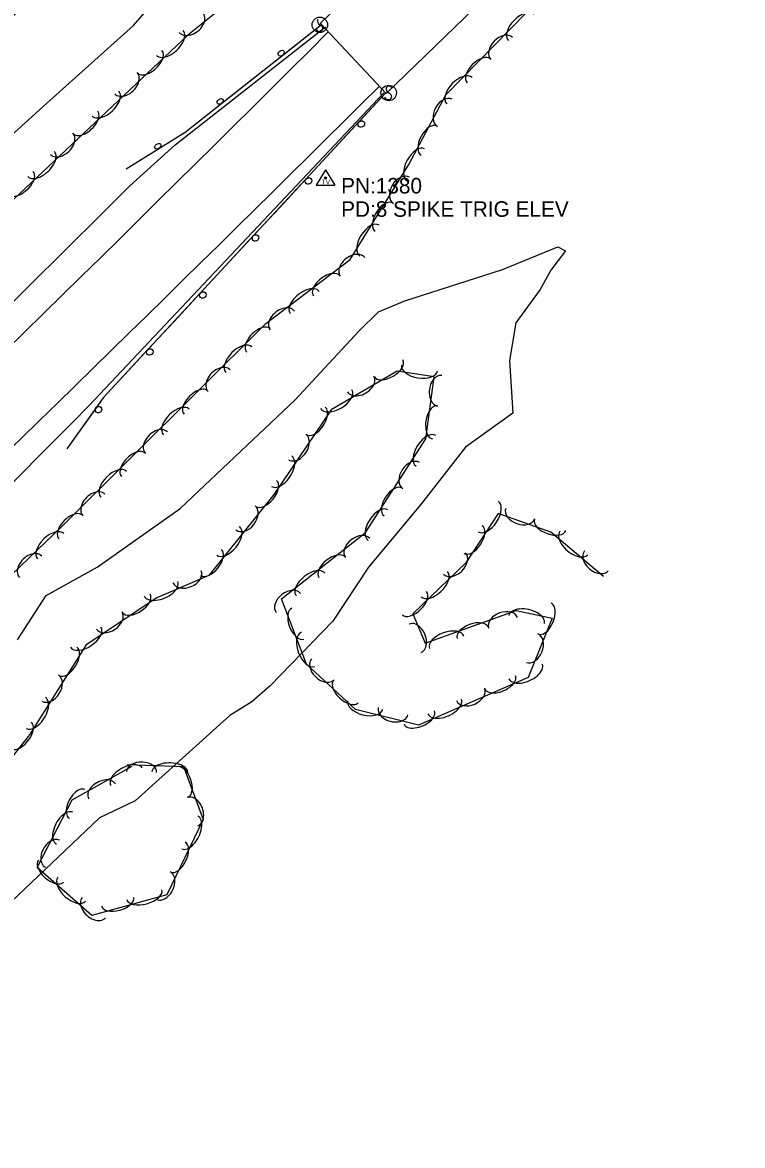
# Model space of a CAD drawing. Extents: x 1441650 to 1491889, y 345904 to 358319.
# Drawn here: x 1488627.6 to 1488859.3, y 347169.9 to 347531 of the extents above; entities that cross this region are included whole.
import ezdxf

# ---------------------------------------------------------------- set-up
doc = ezdxf.new("R2010")
doc.units = 0
for name, color, linetype in [('S_BRIDGE', 7, 'Continuous'), ('S_EDGE_PAVEMENT', 7, 'Continuous'), ('S_GUARDRAIL', 7, 'Continuous'), ('S_SECONDARY_CTL', 7, 'Continuous'), ('S_SECONDARY_CTL_ANNOT', 7, 'Continuous'), ('S_SHOULDER', 7, 'Continuous'), ('S_SIGN', 7, 'Continuous'), ('S_STREAM', 7, 'Continuous'), ('S_TREE', 7, 'Continuous')]:
    doc.layers.add(name, color=color, linetype=linetype)

msp = doc.modelspace()

# ---------------------------------------------------------------- linework, layer by layer
at = {"layer": 'S_BRIDGE'}
msp.add_lwpolyline([(1488723.54, 347530.85), (1489090.43, 347885.57), (1489111.75, 347862.94), (1488744.65, 347508.16), (1488723.42, 347530.83)], dxfattribs=at)
at = {"layer": 'S_EDGE_PAVEMENT'}
for centre, major_axis, ratio, start_param, end_param in [((1479863.24, 356401.13), (8917.51, 8889.8), 0.995988, 4.66976, 4.713346), ((1477802, 358526.14), (13253.6, 8088.38), 0.999906, 4.91313, 4.9464)]:
    msp.add_ellipse(centre, major_axis=major_axis, ratio=ratio, start_param=start_param, end_param=end_param, dxfattribs=at)
at = {"layer": 'S_GUARDRAIL'}
for points in [[(1488660.97, 347483.94), (1488679.98, 347495.76), (1488723.87, 347530.43)], [(1488711.38, 347520.56), (1488723.87, 347530.43)], [(1488701.57, 347512.81), (1488711.38, 347520.56)], [(1488691.76, 347505.06), (1488701.57, 347512.81)], [(1488744.39, 347508.25), (1488653.63, 347410.37), (1488641.9, 347393.92)], [(1488744.39, 347508.25), (1488735.89, 347499.08)], [(1488671.54, 347490.51), (1488679.98, 347495.76), (1488691.76, 347505.06)], [(1488735.89, 347499.08), (1488718.89, 347480.75)], [(1488660.97, 347483.94), (1488671.54, 347490.51)], [(1488718.89, 347480.75), (1488710.4, 347471.58)], [(1488710.4, 347471.58), (1488701.9, 347462.41)], [(1488701.9, 347462.41), (1488684.9, 347444.08)], [(1488684.9, 347444.08), (1488676.4, 347434.92)], [(1488676.4, 347434.92), (1488667.9, 347425.75)], [(1488667.9, 347425.75), (1488653.63, 347410.37), (1488651.3, 347407.1)], [(1488651.3, 347407.1), (1488644.05, 347396.93)], [(1488644.05, 347396.93), (1488641.9, 347393.92)]]:
    msp.add_lwpolyline(points, dxfattribs=at)
for centre, major_axis, ratio in [((1488710.88, 347521.17), (-0.871, -0.672), 0.716193), ((1488691.26, 347505.67), (-0.871, -0.672), 0.716193), ((1488736.64, 347498.39), (0.748, 0.807), 0.919703), ((1488671.18, 347491.22), (-0.871, -0.672), 0.716193), ((1488719.64, 347480.06), (0.748, 0.807), 0.919703), ((1488702.64, 347461.73), (0.748, 0.807), 0.919703), ((1488685.64, 347443.39), (0.748, 0.807), 0.919703), ((1488668.64, 347425.06), (0.748, 0.807), 0.919703), ((1488652.14, 347406.53), (0.748, 0.807), 0.919703)]:
    msp.add_ellipse(centre, major_axis=major_axis, ratio=ratio, dxfattribs=at)
at = {"layer": 'S_SECONDARY_CTL'}
for p, q in [((1488725.15, 347483.65), (1488722.14, 347478.7)), ((1488725.15, 347483.65), (1488728.09, 347478.7)), ((1488722.14, 347478.7), (1488728.09, 347478.7))]:
    msp.add_line(p, q, dxfattribs=at)
for radius in [0.311, 0.183, 0.103]:
    msp.add_circle((1488725.15, 347481.04), radius, dxfattribs=at)
at = {"layer": 'S_SHOULDER'}
for points in [[(1488662.08, 347478.38), (1488676.76, 347491.66), (1488725.14, 347529.68)], [(1488743.89, 347508.4), (1488649, 347407.79)]]:
    msp.add_lwpolyline(points, dxfattribs=at)
for centre, major_axis, ratio, start_param, end_param in [((1482153.32, 353997.81), (6881.22, 6212.42), 0.993691, 4.704946, 4.762286), ((1484274.55, 351708.83), (4649.27, 4048.5), 0.995075, 4.710825, 4.789433)]:
    msp.add_ellipse(centre, major_axis=major_axis, ratio=ratio, start_param=start_param, end_param=end_param, dxfattribs=at)
at = {"layer": 'S_SIGN'}
for centre in [(1488723.3, 347530.28), (1488745.45, 347508.36)]:
    msp.add_circle(centre, 2.49, dxfattribs=at)
for centre, radius, start, end in [((1488723.15, 347529.46), 1.28, 204.641, 335.359), ((1488723.99, 347531.61), 1.5, 167.1196, 241.9813), ((1488722.89, 347528.94), 1.4, 358.6529, 73.7063), ((1488745.53, 347509.63), 0.95, 16.5258, 156.8957), ((1488745.3, 347507.54), 1.28, 204.641, 335.359), ((1488746.14, 347509.69), 1.5, 167.1196, 241.9813), ((1488745.04, 347507.02), 1.4, 358.6529, 73.7063)]:
    msp.add_arc(centre, radius, start, end, dxfattribs=at)
at = {"layer": 'S_STREAM'}
for points in [[(1488408.79, 347287.09), (1488424.67, 347303.14), (1488440.55, 347319.18), (1488456.43, 347335.23), (1488472.52, 347350.36), (1488488.62, 347365.48), (1488504.71, 347380.61), (1488520.81, 347395.73), (1488537.84, 347412.58), (1488554.87, 347429.43), (1488571.9, 347446.29), (1488588.93, 347463.14), (1488598.23, 347471.5), (1488607.53, 347479.86), (1488616.82, 347488.22), (1488626.12, 347496.57), (1488635.42, 347504.93), (1488644.72, 347513.29), (1488654.02, 347521.65), (1488663.32, 347530.01), (1488674.96, 347543.43)], [(1488626.01, 347332.54), (1488635.29, 347346.75), (1488651.63, 347355.88), (1488678.32, 347374.68), (1488715.36, 347409.69), (1488735.81, 347431.73), (1488742.12, 347437.97), (1488750.68, 347441.5), (1488782.03, 347451.55), (1488799.9, 347458.9), (1488802.3, 347457.64), (1488797.62, 347451.39), (1488794.2, 347445.14), (1488786.36, 347434.47), (1488784.33, 347422.32), (1488785.34, 347405.4), (1488770.16, 347394.51), (1488755.64, 347375.93), (1488738.92, 347355.86), (1488727.44, 347338.54), (1488707.3, 347317.67), (1488701.4, 347312.59), (1488694.3, 347308.19), (1488663.88, 347280.76), (1488652.43, 347275.22), (1488617.21, 347241.96)]]:
    msp.add_lwpolyline(points, dxfattribs=at)
at = {"layer": 'S_TREE'}
for points in [[(1488782.05, 347637.1), (1488745.16, 347591.11), (1488718.91, 347557.49), (1488680.79, 347526.93), (1488621.18, 347470.83), (1488530.62, 347376.43), (1488484.6, 347339.76), (1488448.09, 347299.33), (1488410.63, 347264.58), (1488357.7, 347209.25), (1488310.69, 347169.99), (1488256.92, 347119.58), (1488175.11, 347057.65), (1488148.46, 347039.47)], [(1488136.52, 346928.27), (1488188.12, 346969.36), (1488211.81, 346977.85), (1488228.19, 347001.68), (1488246.33, 347009.14), (1488264.45, 347027.13), (1488292.26, 347043.1), (1488304.89, 347064.35), (1488315.99, 347077.92), (1488344.97, 347090.26), (1488377.02, 347119.85), (1488429.13, 347173.03), (1488484.71, 347220.75), (1488532.36, 347266.82), (1488591.34, 347321.95), (1488640.44, 347369.08), (1488705.94, 347434.18), (1488733.01, 347454.78), (1488751.89, 347485.37), (1488763.88, 347507.72), (1488789.79, 347534.26), (1488816.33, 347557.07), (1488848.43, 347571.44)], [(1488814.53, 347352.9), (1488797.58, 347367.1), (1488780.62, 347373.09), (1488770.25, 347357.29), (1488753.23, 347340.85), (1488757.19, 347331.47), (1488786.41, 347341.98), (1488798, 347339.42), (1488790.36, 347320.41), (1488755.06, 347305.1), (1488734.81, 347310.1), (1488719.06, 347324.62), (1488710.92, 347345.64), (1488738.04, 347367.06), (1488757.44, 347397.19), (1488760.08, 347417.04), (1488748.13, 347418.91), (1488726.94, 347406.46), (1488708.6, 347379.38), (1488687.61, 347353.17), (1488670.82, 347346.04), (1488648.13, 347330.9), (1488629.95, 347301.9), (1488607.53, 347273.68)], [(1488661.32, 347292.42), (1488679.44, 347291.72), (1488685.81, 347274.76), (1488674.12, 347250.45), (1488649.91, 347243.89), (1488632.38, 347259.26), (1488643.58, 347281.01), (1488662.97, 347291.82)]]:
    msp.add_lwpolyline(points, dxfattribs=at)
for centre, major_axis, ratio, start_param, end_param in [((1488627.82, 347531.39), (-4.04, -2.86), 0.684355, 3.141593, 6.283185), ((1488681.94, 347530.9), (3.87, 3.09), 0.684505, 3.143018, 6.284611), ((1488788.07, 347529.47), (-4.1, -4.2), 0.549715, 3.141593, 6.283185), ((1488675.06, 347524.45), (4.27, 4.02), 0.549386, 3.140957, 6.28255), ((1488781.79, 347522.66), (-3.46, -3.55), 0.684856, 3.141593, 6.283185), ((1488668.61, 347518.38), (3.89, 3.67), 0.540017, 3.140977, 6.28257), ((1488774.41, 347515.47), (-3.73, -3.83), 0.540341, 3.141593, 6.283185), ((1488660.93, 347511.51), (3.61, 3.4), 0.684446, 3.140553, 6.282146), ((1488768.21, 347509.12), (-4.1, -4.2), 0.549715, 3.141593, 6.283185), ((1488654.36, 347504.97), (4.27, 4.02), 0.549386, 3.140957, 6.28255), ((1488763.51, 347501.98), (-2.34, -4.37), 0.684911, 3.141593, 6.283185), ((1488647.91, 347498.89), (3.89, 3.67), 0.540017, 3.140977, 6.28257), ((1488758.41, 347493.03), (-2.53, -4.71), 0.540384, 3.141593, 6.283185), ((1488640.23, 347492.02), (3.61, 3.4), 0.684446, 3.140553, 6.282146), ((1488633.67, 347485.49), (4.27, 4.02), 0.549386, 3.140957, 6.28255), ((1488754.22, 347485.21), (-2.77, -5.17), 0.549759, 3.141593, 6.283185), ((1488627.21, 347479.41), (3.89, 3.67), 0.540017, 3.140977, 6.28257), ((1488749.56, 347477.06), (-2.6, -4.22), 0.684894, 3.141593, 6.283185), ((1488743.92, 347468.43), (-2.81, -4.55), 0.540371, 3.141593, 6.283185), ((1488739.27, 347460.88), (-3.08, -4.99), 0.549745, 3.141593, 6.283185), ((1488733.83, 347452.42), (-3.94, -3), 0.684889, 3.141117, 6.28271), ((1488725.47, 347446.38), (-4.25, -3.24), 0.540367, 3.141311, 6.282904), ((1488718.42, 347441.01), (-4.67, -3.56), 0.549742, 3.141302, 6.282895), ((1488711.21, 347435.2), (-3.94, -3), 0.684889, 3.141117, 6.28271), ((1488703.55, 347428.81), (-3.79, -3.76), 0.541146, 3.14312, 6.284713), ((1488697.27, 347422.57), (-4.16, -4.13), 0.550534, 3.14317, 6.284762), ((1488690.9, 347415.87), (-3.52, -3.48), 0.685876, 3.144178, 6.285771), ((1488745.44, 347419.79), (4.61, 2.71), 0.539399, 3.142527, 6.284119), ((1488755.37, 347419.92), (5.8, -0.91), 0.549352, 3.141593, 6.283185), ((1488736.43, 347414.8), (4.27, 2.5), 0.683663, 3.143168, 6.284761), ((1488761.89, 347412.61), (-0.65, -4.91), 0.684495, 3.141617, 6.28321), ((1488683.42, 347408.8), (-3.79, -3.76), 0.541146, 3.14312, 6.284713), ((1488728.58, 347409.88), (5.06, 2.97), 0.548757, 3.142557, 6.284149), ((1488677.14, 347402.56), (-4.16, -4.13), 0.550534, 3.14317, 6.284762), ((1488721.98, 347402.92), (3, 4.43), 0.539494, 3.141922, 6.283515), ((1488760.27, 347402.43), (-0.71, -5.3), 0.540055, 3.141607, 6.2832), ((1488670.76, 347395.86), (-3.52, -3.48), 0.685876, 3.144178, 6.285771), ((1488715.99, 347394.53), (2.78, 4.1), 0.683783, 3.142149, 6.283742), ((1488757.43, 347393.27), (-3.18, -4.93), 0.548864, 3.141593, 6.283185), ((1488663.28, 347388.79), (-3.79, -3.76), 0.541146, 3.14312, 6.284713), ((1488711.01, 347386.72), (3.29, 4.86), 0.548854, 3.141933, 6.283526), ((1488657, 347382.55), (-4.16, -4.13), 0.550534, 3.14317, 6.284762), ((1488752.64, 347385.34), (-2.68, -4.17), 0.683796, 3.141593, 6.283185), ((1488706.05, 347379.58), (3.34, 4.17), 0.539417, 3.141593, 6.283185), ((1488746.84, 347376.82), (-2.89, -4.49), 0.539504, 3.141593, 6.283185), ((1488650.63, 347375.85), (-3.52, -3.48), 0.685876, 3.144178, 6.285771), ((1488777.47, 347372.14), (3.22, 4.91), 0.548855, 3.141593, 6.283185), ((1488643.15, 347368.79), (-3.79, -3.76), 0.541146, 3.14312, 6.284713), ((1488699.41, 347371.7), (3.1, 3.87), 0.683685, 3.141593, 6.283185), ((1488742.04, 347369.37), (-3.18, -4.93), 0.548864, 3.141593, 6.283185), ((1488787.76, 347373.09), (4.67, -1.65), 0.684723, 3.141593, 6.283185), ((1488797.39, 347369.41), (5.04, -1.78), 0.540236, 3.141593, 6.283185), ((1488636.75, 347362.6), (-4.23, -4.06), 0.550069, 3.140555, 6.282147), ((1488693.83, 347364.31), (3.67, 4.58), 0.548775, 3.141593, 6.283185), ((1488735.47, 347362.01), (-3.89, -3.07), 0.683557, 3.141406, 6.282998), ((1488772.6, 347364.73), (2.93, 4.47), 0.539496, 3.141593, 6.283185), ((1488805.01, 347363.64), (4.5, -3.76), 0.55049, 3.140976, 6.282569), ((1488630.25, 347356), (-3.57, -3.43), 0.685297, 3.139892, 6.281485), ((1488688.28, 347357.39), (3.34, 4.17), 0.539417, 3.141593, 6.283185), ((1488727.22, 347355.82), (-4.19, -3.31), 0.539316, 3.141482, 6.283074), ((1488766.59, 347357.06), (3.56, 3.44), 0.683592, 3.141593, 6.283185), ((1488812.27, 347357.91), (3.8, -3.18), 0.685822, 3.140582, 6.282175), ((1488680.62, 347352.78), (4.56, 1.93), 0.683644, 3.142171, 6.283763), ((1488720.26, 347350.33), (-4.6, -3.64), 0.548672, 3.141478, 6.283071), ((1488760.11, 347350.44), (4.22, 4.08), 0.5487, 3.141593, 6.283185), ((1488672.2, 347348.92), (5.4, 2.29), 0.548742, 3.141946, 6.283539), ((1488713.16, 347344.38), (-3.89, -3.07), 0.683557, 3.141406, 6.282998), ((1488753.73, 347344.28), (3.85, 3.71), 0.539343, 3.141593, 6.283185), ((1488664.26, 347344.21), (4.45, 2.97), 0.539312, 3.141593, 6.283185), ((1488655.55, 347338.71), (4.12, 2.75), 0.683553, 3.141593, 6.283185), ((1488716.27, 347337.71), (1.93, -4.99), 0.540616, 3.141593, 6.283185), ((1488782.25, 347337.96), (-4.66, -1.67), 0.683789, 3.143225, 6.284817), ((1488789.84, 347339.05), (-5.73, 1.27), 0.549482, 3.142068, 6.283661), ((1488795.68, 347339.3), (1.99, 4.96), 0.539718, 3.141505, 6.283098), ((1488753.97, 347332.98), (-1.93, 4.56), 0.68636, 3.140437, 6.28203), ((1488772.47, 347334.71), (-5.03, -1.81), 0.539499, 3.14256, 6.284152), ((1488647.99, 347333.35), (4.88, 3.26), 0.548668, 3.141593, 6.283185), ((1488719.47, 347329.44), (2.12, -5.47), 0.549995, 3.141593, 6.283185), ((1488764.13, 347331.71), (-5.52, -1.98), 0.548859, 3.142591, 6.284183), ((1488791.59, 347329.84), (1.85, 4.6), 0.684068, 3.141445, 6.283037), ((1488642.29, 347325.57), (2.84, 4.53), 0.539545, 3.142111, 6.283703), ((1488724.29, 347323.04), (3.64, -3.36), 0.685579, 3.140979, 6.282572), ((1488789.48, 347322.34), (5.38, 2.34), 0.54912, 3.139497, 6.28109), ((1488636.6, 347316.98), (2.63, 4.2), 0.683847, 3.142467, 6.284059), ((1488731.68, 347315.87), (3.93, -3.62), 0.540911, 3.14123, 6.282823), ((1488781.35, 347318.81), (4.9, 2.13), 0.539756, 3.139562, 6.281155), ((1488771.8, 347314.95), (4.54, 1.98), 0.684112, 3.138165, 6.279757), ((1488631.9, 347309), (3.12, 4.97), 0.548905, 3.142127, 6.28372), ((1488737.88, 347311.53), (5.65, -1.38), 0.554489, 3.136533, 6.278125), ((1488763.42, 347311.03), (5.38, 2.34), 0.54912, 3.139497, 6.28109), ((1488746.85, 347309.58), (4.77, -1.15), 0.690791, 3.133242, 6.274835), ((1488755.29, 347307.51), (4.9, 2.13), 0.539756, 3.139562, 6.281155), ((1488627.16, 347301.79), (3.33, 4.19), 0.539422, 3.141422, 6.283015), ((1488661.12, 347288.48), (-5.12, -2.74), 0.529139, 3.175328, 6.316921), ((1488665.95, 347289.98), (-4.87, -0.05), 0.660217, 3.067785, 6.209377), ((1488675.06, 347289.87), (-5.77, 0.08), 0.530744, 3.095098, 6.236691), ((1488679.03, 347286.78), (-1.86, 4.88), 0.551958, 3.131931, 6.273523), ((1488653.25, 347283.8), (-4.37, -2.24), 0.658696, 3.195065, 6.336658), ((1488645.24, 347279.68), (-2.48, -4.65), 0.537765, 3.167307, 6.3089), ((1488682.33, 347277.26), (-1.76, 4.52), 0.699526, 3.124917, 6.26651), ((1488641.24, 347271.92), (-2.72, -5.1), 0.547082, 3.168131, 6.309724), ((1488681.48, 347270.56), (2.57, 5.26), 0.541542, 3.153416, 6.295009), ((1488637.29, 347263.69), (-2.36, -4.28), 0.68123, 3.184832, 6.326425), ((1488677.65, 347262.59), (2.34, 4.79), 0.53231, 3.153054, 6.294646), ((1488636.82, 347258.12), (4.02, -3.52), 0.529082, 3.140399, 6.281992), ((1488672.97, 347253.45), (2.2, 4.42), 0.674607, 3.160698, 6.302291), ((1488643.49, 347252.27), (4.42, -3.86), 0.538261, 3.140362, 6.281954), ((1488666.83, 347250.55), (5.66, 1.54), 0.521156, 3.141593, 6.283185), ((1488650.62, 347246.36), (3.73, -3.26), 0.670586, 3.139613, 6.281206), ((1488658.27, 347248.23), (5.16, 1.4), 0.512269, 3.141593, 6.283185)]:
    msp.add_ellipse(centre, major_axis=major_axis, ratio=ratio, start_param=start_param, end_param=end_param, dxfattribs=at)

# ---------------------------------------------------------------- texts
at = {"layer": 'S_SECONDARY_CTL'}
msp.add_text('TV', height=1.5, rotation=360, dxfattribs=at).set_placement((1488723.94, 347479.03))
at = {"layer": 'S_SECONDARY_CTL_ANNOT'}
for s, p in [('PN:1380', (1488730.15, 347476.04)), ('PD:8 SPIKE TRIG ELEV', (1488730.15, 347468.54))]:
    msp.add_text(s, height=5, dxfattribs=at).set_placement(p)

doc.saveas('drawing.dxf')
